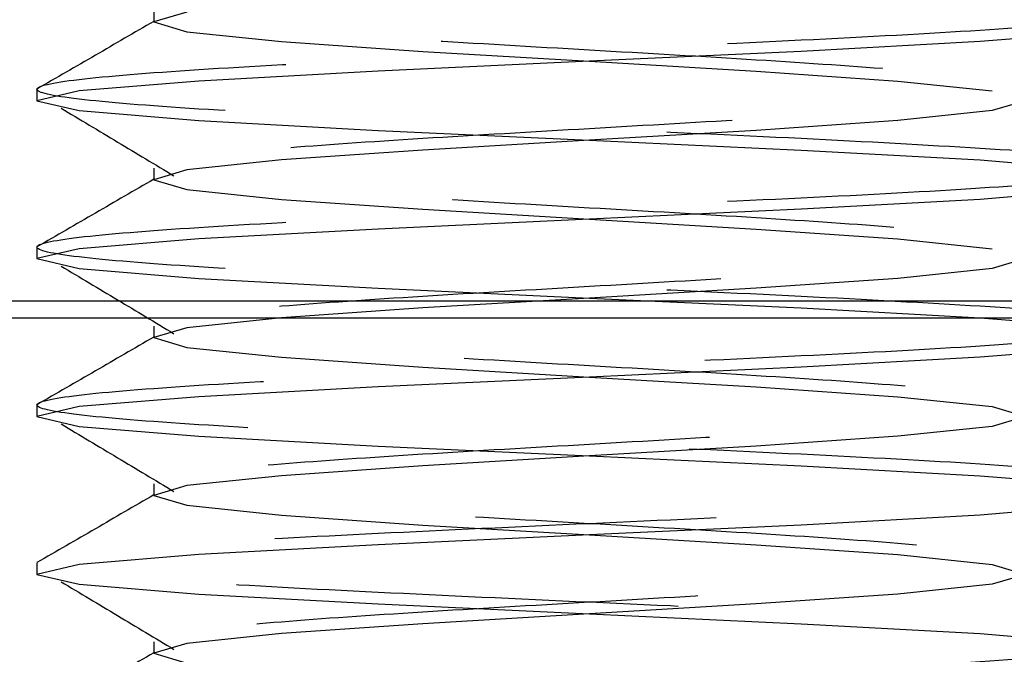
# Model space of a CAD drawing. Header units: inches. Extents: x 1907 to 2452, y -210 to -54.
# Tile 716 of 1056: x 2144.595 to 2144.818, y -177.162 to -177.018. Entities that reach past the tile are written whole.
import ezdxf

# ---------------------------------------------------------------- set-up
doc = ezdxf.new("R2010")
doc.units = ezdxf.units.IN
doc.header["$LTSCALE"] = 0.5
doc.header["$MEASUREMENT"] = 0
doc.linetypes.add('HIDDEN', pattern=[0.22499999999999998, 0.15, -0.075])
doc.layers.add('SID-M-H', color=4, linetype='HIDDEN')
doc.layers.add('SID-M-S', color=105, linetype='Continuous')

msp = doc.modelspace()

# ---------------------------------------------------------------- linework, layer by layer
at = {"layer": 'SID-M-H'}
for p, q in [((2144.625479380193, -177.01611858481), (2144.625479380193, -177.0187227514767)), ((2144.632983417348, -177.0164906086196), (2144.625479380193, -177.0187227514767)), ((2144.625479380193, -177.0187227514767), (2144.632983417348, -177.0209548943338)), ((2144.632983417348, -177.0209548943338), (2144.654353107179, -177.0231870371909)), ((2144.839545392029, -177.0209548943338), (2144.812448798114, -177.0231870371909)), ((2144.654353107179, -177.0231870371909), (2144.686335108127, -177.0254191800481)), ((2144.812448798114, -177.0231870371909), (2144.771895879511, -177.0254191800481)), ((2144.686335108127, -177.0254191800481), (2144.724060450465, -177.0276513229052)), ((2144.771895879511, -177.0254191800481), (2144.724060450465, -177.0276513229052)), ((2144.724060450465, -177.0276513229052), (2144.676225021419, -177.0298834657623)), ((2144.724060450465, -177.0276513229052), (2144.761785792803, -177.0298834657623)), ((2144.676225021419, -177.0298834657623), (2144.635672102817, -177.0321156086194)), ((2144.761785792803, -177.0298834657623), (2144.793767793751, -177.0321156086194)), ((2144.599060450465, -177.033975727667), (2144.599060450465, -177.0365798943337)), ((2144.635672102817, -177.0321156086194), (2144.608575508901, -177.0343477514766)), ((2144.793767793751, -177.0321156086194), (2144.815137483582, -177.0343477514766)), ((2144.608575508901, -177.0343477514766), (2144.599060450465, -177.0365798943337)), ((2144.815137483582, -177.0343477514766), (2144.815137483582, -177.0343477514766)), ((2144.599060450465, -177.0365798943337), (2144.608575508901, -177.0388120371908)), ((2144.822641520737, -177.0365798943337), (2144.815137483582, -177.0388120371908)), ((2144.608575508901, -177.0388120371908), (2144.635672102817, -177.0410441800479)), ((2144.815137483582, -177.0388120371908), (2144.793767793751, -177.0410441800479)), ((2144.635672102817, -177.0410441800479), (2144.676225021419, -177.0432763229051)), ((2144.793767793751, -177.0410441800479), (2144.761785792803, -177.0432763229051)), ((2144.676225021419, -177.0432763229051), (2144.724060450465, -177.0455084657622)), ((2144.761785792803, -177.0432763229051), (2144.724060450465, -177.0455084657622)), ((2144.724060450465, -177.0455084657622), (2144.686335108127, -177.0477406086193)), ((2144.724060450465, -177.0455084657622), (2144.771895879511, -177.0477406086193)), ((2144.686335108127, -177.0477406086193), (2144.654353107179, -177.0499727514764)), ((2144.771895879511, -177.0477406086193), (2144.812448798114, -177.0499727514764)), ((2144.625479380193, -177.051832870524), (2144.625479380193, -177.0544370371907)), ((2144.654353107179, -177.0499727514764), (2144.632983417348, -177.0522048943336)), ((2144.812448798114, -177.0499727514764), (2144.839545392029, -177.0522048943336)), ((2144.632983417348, -177.0522048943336), (2144.625479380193, -177.0544370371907)), ((2144.625479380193, -177.0544370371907), (2144.632983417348, -177.0566691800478)), ((2144.632983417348, -177.0566691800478), (2144.654353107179, -177.0589013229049)), ((2144.839545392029, -177.0566691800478), (2144.812448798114, -177.0589013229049)), ((2144.654353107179, -177.0589013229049), (2144.686335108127, -177.0611334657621)), ((2144.812448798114, -177.0589013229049), (2144.771895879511, -177.0611334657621)), ((2144.686335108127, -177.0611334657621), (2144.724060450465, -177.0633656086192)), ((2144.771895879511, -177.0611334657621), (2144.724060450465, -177.0633656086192)), ((2144.724060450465, -177.0633656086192), (2144.676225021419, -177.0655977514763)), ((2144.724060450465, -177.0633656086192), (2144.761785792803, -177.0655977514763)), ((2144.676225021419, -177.0655977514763), (2144.635672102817, -177.0678298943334)), ((2144.761785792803, -177.0655977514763), (2144.793767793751, -177.0678298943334)), ((2144.599060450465, -177.069690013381), (2144.599060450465, -177.0722941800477)), ((2144.635672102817, -177.0678298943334), (2144.608575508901, -177.0700620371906)), ((2144.793767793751, -177.0678298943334), (2144.815137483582, -177.0700620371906)), ((2144.608575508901, -177.0700620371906), (2144.599060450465, -177.0722941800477)), ((2144.815137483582, -177.0700620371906), (2144.815137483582, -177.0700620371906)), ((2144.599060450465, -177.0722941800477), (2144.608575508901, -177.0745263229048)), ((2144.822641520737, -177.0722941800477), (2144.815137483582, -177.0745263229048)), ((2144.608575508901, -177.0745263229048), (2144.635672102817, -177.0767584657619)), ((2144.815137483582, -177.0745263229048), (2144.793767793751, -177.0767584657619)), ((2144.635672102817, -177.0767584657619), (2144.676225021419, -177.0789906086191)), ((2144.793767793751, -177.0767584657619), (2144.761785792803, -177.0789906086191)), ((2144.676225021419, -177.0789906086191), (2144.724060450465, -177.0812227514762)), ((2144.761785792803, -177.0789906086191), (2144.724060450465, -177.0812227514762)), ((2144.724060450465, -177.0812227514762), (2144.686335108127, -177.0834548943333)), ((2144.724060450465, -177.0812227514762), (2144.771895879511, -177.0834548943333)), ((2144.686335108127, -177.0834548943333), (2144.654353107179, -177.0856870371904)), ((2144.771895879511, -177.0834548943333), (2144.812448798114, -177.0856870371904)), ((2144.625479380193, -177.087547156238), (2144.625479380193, -177.0901513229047)), ((2144.654353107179, -177.0856870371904), (2144.632983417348, -177.0879191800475)), ((2144.812448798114, -177.0856870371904), (2144.839545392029, -177.0879191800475)), ((2144.632983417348, -177.0879191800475), (2144.625479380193, -177.0901513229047)), ((2144.625479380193, -177.0901513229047), (2144.632983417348, -177.0923834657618)), ((2144.632983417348, -177.0923834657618), (2144.654353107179, -177.0946156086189)), ((2144.839545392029, -177.0923834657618), (2144.812448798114, -177.0946156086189)), ((2144.654353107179, -177.0946156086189), (2144.686335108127, -177.096847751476)), ((2144.812448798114, -177.0946156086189), (2144.771895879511, -177.096847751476)), ((2144.686335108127, -177.096847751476), (2144.724060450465, -177.0990798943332)), ((2144.771895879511, -177.096847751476), (2144.724060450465, -177.0990798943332)), ((2144.724060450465, -177.0990798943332), (2144.67622502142, -177.1013120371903)), ((2144.724060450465, -177.0990798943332), (2144.761785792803, -177.1013120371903)), ((2144.67622502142, -177.1013120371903), (2144.635672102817, -177.1035441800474)), ((2144.761785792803, -177.1013120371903), (2144.793767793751, -177.1035441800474)), ((2144.599060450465, -177.105404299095), (2144.599060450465, -177.1080084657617)), ((2144.635672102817, -177.1035441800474), (2144.608575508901, -177.1057763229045)), ((2144.793767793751, -177.1035441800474), (2144.815137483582, -177.1057763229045)), ((2144.608575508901, -177.1057763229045), (2144.599060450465, -177.1080084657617)), ((2144.815137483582, -177.1057763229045), (2144.822641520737, -177.1080084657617)), ((2144.599060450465, -177.1080084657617), (2144.608575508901, -177.1102406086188)), ((2144.822641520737, -177.1080084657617), (2144.815137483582, -177.1102406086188)), ((2144.608575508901, -177.1102406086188), (2144.635672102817, -177.1124727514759)), ((2144.815137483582, -177.1102406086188), (2144.793767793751, -177.1124727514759)), ((2144.635672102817, -177.1124727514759), (2144.676225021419, -177.114704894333)), ((2144.793767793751, -177.1124727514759), (2144.761785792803, -177.114704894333)), ((2144.676225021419, -177.114704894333), (2144.724060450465, -177.1169370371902)), ((2144.761785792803, -177.114704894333), (2144.724060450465, -177.1169370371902)), ((2144.724060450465, -177.1169370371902), (2144.686335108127, -177.1191691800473)), ((2144.724060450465, -177.1169370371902), (2144.771895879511, -177.1191691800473)), ((2144.686335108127, -177.1191691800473), (2144.654353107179, -177.1214013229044)), ((2144.771895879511, -177.1191691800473), (2144.812448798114, -177.1214013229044)), ((2144.625479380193, -177.123261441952), (2144.625479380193, -177.1258656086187)), ((2144.654353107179, -177.1214013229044), (2144.632983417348, -177.1236334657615)), ((2144.812448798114, -177.1214013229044), (2144.839545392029, -177.1236334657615)), ((2144.632983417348, -177.1236334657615), (2144.625479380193, -177.1258656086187)), ((2144.625479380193, -177.1258656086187), (2144.632983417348, -177.1280977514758)), ((2144.632983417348, -177.1280977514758), (2144.654353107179, -177.1303298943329)), ((2144.839545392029, -177.1280977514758), (2144.812448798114, -177.1303298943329)), ((2144.654353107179, -177.1303298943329), (2144.686335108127, -177.13256203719)), ((2144.812448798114, -177.1303298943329), (2144.771895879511, -177.13256203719)), ((2144.686335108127, -177.13256203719), (2144.724060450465, -177.1347941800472)), ((2144.771895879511, -177.13256203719), (2144.724060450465, -177.1347941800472)), ((2144.724060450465, -177.1347941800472), (2144.67622502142, -177.1370263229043)), ((2144.724060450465, -177.1347941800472), (2144.761785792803, -177.1370263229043)), ((2144.67622502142, -177.1370263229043), (2144.635672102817, -177.1392584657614)), ((2144.761785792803, -177.1370263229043), (2144.793767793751, -177.1392584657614)), ((2144.599060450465, -177.141118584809), (2144.599060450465, -177.1437227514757)), ((2144.635672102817, -177.1392584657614), (2144.608575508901, -177.1414906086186)), ((2144.793767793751, -177.1392584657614), (2144.815137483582, -177.1414906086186)), ((2144.608575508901, -177.1414906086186), (2144.599060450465, -177.1437227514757)), ((2144.815137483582, -177.1414906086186), (2144.822641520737, -177.1437227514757)), ((2144.599060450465, -177.1437227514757), (2144.608575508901, -177.1459548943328)), ((2144.822641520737, -177.1437227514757), (2144.815137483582, -177.1459548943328)), ((2144.608575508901, -177.1459548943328), (2144.635672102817, -177.1481870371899)), ((2144.815137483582, -177.1459548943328), (2144.793767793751, -177.1481870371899)), ((2144.635672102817, -177.1481870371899), (2144.67622502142, -177.1504191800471)), ((2144.793767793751, -177.1481870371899), (2144.761785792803, -177.1504191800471)), ((2144.67622502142, -177.1504191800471), (2144.724060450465, -177.1526513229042)), ((2144.761785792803, -177.1504191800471), (2144.724060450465, -177.1526513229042)), ((2144.724060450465, -177.1526513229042), (2144.686335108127, -177.1548834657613)), ((2144.724060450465, -177.1526513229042), (2144.771895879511, -177.1548834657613)), ((2144.686335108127, -177.1548834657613), (2144.654353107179, -177.1571156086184)), ((2144.771895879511, -177.1548834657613), (2144.812448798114, -177.1571156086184)), ((2144.625479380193, -177.158975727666), (2144.625479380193, -177.1615798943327)), ((2144.654353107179, -177.1571156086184), (2144.632983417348, -177.1593477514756)), ((2144.812448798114, -177.1571156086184), (2144.839545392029, -177.1593477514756)), ((2144.632983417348, -177.1593477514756), (2144.625479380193, -177.1615798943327)), ((2144.625479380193, -177.1615798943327), (2144.632983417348, -177.1638120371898))]:
    msp.add_line(p, q, dxfattribs=at)
for points, knots in [([(2144.631336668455, -176.1964323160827), (2144.631801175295, -176.1965955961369), (2144.634382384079, -176.19750292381), (2144.653311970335, -176.1991542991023), (2144.685145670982, -176.2013864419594), (2144.7241159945, -176.2036185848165), (2144.762753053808, -176.2058507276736), (2144.795586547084, -176.2080828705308), (2144.81750752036, -176.2103150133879), (2144.825208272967, -176.212547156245), (2144.817508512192, -176.2147792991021), (2144.795582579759, -176.2170114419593), (2144.76276793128, -176.2192435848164), (2144.724060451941, -176.2214757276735), (2144.685352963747, -176.2237078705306), (2144.652538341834, -176.2259400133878), (2144.630612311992, -176.2281721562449), (2144.622912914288, -176.230404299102), (2144.630612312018, -176.2326364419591), (2144.652538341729, -176.2348685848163), (2144.685352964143, -176.2371007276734), (2144.724060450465, -176.2393328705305), (2144.762767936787, -176.2415650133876), (2144.795582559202, -176.2437971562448), (2144.81750858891, -176.2460292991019), (2144.82520798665, -176.248261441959), (2144.81750858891, -176.2504935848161), (2144.795582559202, -176.2527257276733), (2144.762767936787, -176.2549578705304), (2144.724060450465, -176.2571900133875), (2144.685352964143, -176.2594221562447), (2144.652538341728, -176.2616542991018), (2144.63061231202, -176.2638864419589), (2144.62291291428, -176.266118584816), (2144.63061231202, -176.2683507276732), (2144.652538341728, -176.2705828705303), (2144.685352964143, -176.2728150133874), (2144.724060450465, -176.2750471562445), (2144.762767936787, -176.2772792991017), (2144.795582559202, -176.2795114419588), (2144.81750858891, -176.2817435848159), (2144.82520798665, -176.283975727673), (2144.81750858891, -176.2862078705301), (2144.795582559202, -176.2884400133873), (2144.762767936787, -176.2906721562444), (2144.724060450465, -176.2929042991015), (2144.685352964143, -176.2951364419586), (2144.652538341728, -176.2973685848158), (2144.63061231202, -176.2996007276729), (2144.62291291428, -176.30183287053), (2144.63061231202, -176.3040650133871), (2144.652538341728, -176.3062971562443), (2144.685352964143, -176.3085292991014), (2144.724060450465, -176.3107614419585), (2144.762767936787, -176.3129935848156), (2144.795582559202, -176.3152257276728), (2144.81750858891, -176.3174578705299), (2144.82520798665, -176.319690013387), (2144.81750858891, -176.3219221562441), (2144.795582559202, -176.3241542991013), (2144.762767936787, -176.3263864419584), (2144.724060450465, -176.3286185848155), (2144.685352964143, -176.3308507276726), (2144.652538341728, -176.3330828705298), (2144.63061231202, -176.3353150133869), (2144.62291291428, -176.337547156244), (2144.63061231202, -176.3397792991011), (2144.652538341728, -176.3420114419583), (2144.685352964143, -176.3442435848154), (2144.724060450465, -176.3464757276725), (2144.762767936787, -176.3487078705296), (2144.795582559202, -176.3509400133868), (2144.81750858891, -176.3531721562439), (2144.82520798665, -176.355404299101), (2144.81750858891, -176.3576364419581), (2144.795582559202, -176.3598685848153), (2144.762767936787, -176.3621007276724), (2144.724060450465, -176.3643328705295), (2144.685352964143, -176.3665650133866), (2144.652538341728, -176.3687971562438), (2144.63061231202, -176.3710292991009), (2144.62291291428, -176.373261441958), (2144.63061231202, -176.3754935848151), (2144.652538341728, -176.3777257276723), (2144.685352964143, -176.3799578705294), (2144.724060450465, -176.3821900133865), (2144.762767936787, -176.3844221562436), (2144.795582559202, -176.3866542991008), (2144.81750858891, -176.3888864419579), (2144.82520798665, -176.391118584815), (2144.81750858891, -176.3933507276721), (2144.795582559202, -176.3955828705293), (2144.762767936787, -176.3978150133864), (2144.724060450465, -176.4000471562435), (2144.685352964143, -176.4022792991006), (2144.652538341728, -176.4045114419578), (2144.63061231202, -176.4067435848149), (2144.62291291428, -176.408975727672), (2144.63061231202, -176.4112078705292), (2144.652538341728, -176.4134400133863), (2144.685352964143, -176.4156721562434), (2144.724060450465, -176.4179042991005), (2144.762767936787, -176.4201364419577), (2144.795582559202, -176.4223685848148), (2144.81750858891, -176.4246007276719), (2144.82520798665, -176.426832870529), (2144.81750858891, -176.4290650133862), (2144.795582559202, -176.4312971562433), (2144.762767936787, -176.4335292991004), (2144.724060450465, -176.4357614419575), (2144.685352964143, -176.4379935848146), (2144.652538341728, -176.4402257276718), (2144.63061231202, -176.4424578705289), (2144.62291291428, -176.444690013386), (2144.63061231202, -176.4469221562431), (2144.652538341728, -176.4491542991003), (2144.685352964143, -176.4513864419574), (2144.724060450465, -176.4536185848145), (2144.762767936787, -176.4558507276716), (2144.795582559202, -176.4580828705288), (2144.81750858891, -176.4603150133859), (2144.82520798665, -176.462547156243), (2144.81750858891, -176.4647792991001), (2144.795582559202, -176.4670114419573), (2144.762767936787, -176.4692435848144), (2144.724060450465, -176.4714757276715), (2144.685352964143, -176.4737078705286), (2144.652538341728, -176.4759400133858), (2144.63061231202, -176.4781721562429), (2144.62291291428, -176.4804042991), (2144.63061231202, -176.4826364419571), (2144.652538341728, -176.4848685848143), (2144.685352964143, -176.4871007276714), (2144.724060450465, -176.4893328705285), (2144.762767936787, -176.4915650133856), (2144.795582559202, -176.4937971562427), (2144.81750858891, -176.4960292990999), (2144.82520798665, -176.498261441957), (2144.81750858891, -176.5004935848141), (2144.795582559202, -176.5027257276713), (2144.762767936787, -176.5049578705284), (2144.724060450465, -176.5071900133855), (2144.685352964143, -176.5094221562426), (2144.652538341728, -176.5116542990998), (2144.63061231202, -176.5138864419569), (2144.62291291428, -176.516118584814), (2144.63061231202, -176.5183507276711), (2144.652538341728, -176.5205828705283), (2144.685352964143, -176.5228150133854), (2144.724060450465, -176.5250471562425), (2144.762767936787, -176.5272792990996), (2144.795582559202, -176.5295114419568), (2144.81750858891, -176.5317435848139), (2144.82520798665, -176.533975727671), (2144.81750858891, -176.5362078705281), (2144.795582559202, -176.5384400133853), (2144.762767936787, -176.5406721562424), (2144.724060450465, -176.5429042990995), (2144.685352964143, -176.5451364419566), (2144.652538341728, -176.5473685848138), (2144.63061231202, -176.5496007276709), (2144.62291291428, -176.551832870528), (2144.63061231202, -176.5540650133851), (2144.652538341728, -176.5562971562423), (2144.685352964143, -176.5585292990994), (2144.724060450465, -176.5607614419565), (2144.762767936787, -176.5629935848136), (2144.795582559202, -176.5652257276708), (2144.81750858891, -176.5674578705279), (2144.82520798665, -176.569690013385), (2144.81750858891, -176.5719221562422), (2144.795582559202, -176.5741542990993), (2144.762767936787, -176.5763864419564), (2144.724060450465, -176.5786185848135), (2144.685352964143, -176.5808507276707), (2144.652538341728, -176.5830828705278), (2144.63061231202, -176.5853150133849), (2144.62291291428, -176.587547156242), (2144.63061231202, -176.5897792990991), (2144.652538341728, -176.5920114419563), (2144.685352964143, -176.5942435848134), (2144.724060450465, -176.5964757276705), (2144.762767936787, -176.5987078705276), (2144.795582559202, -176.6009400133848), (2144.81750858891, -176.6031721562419), (2144.82520798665, -176.605404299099), (2144.81750858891, -176.6076364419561), (2144.795582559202, -176.6098685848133), (2144.762767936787, -176.6121007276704), (2144.724060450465, -176.6143328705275), (2144.685352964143, -176.6165650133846), (2144.652538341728, -176.6187971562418), (2144.63061231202, -176.6210292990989), (2144.62291291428, -176.623261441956), (2144.63061231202, -176.6254935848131), (2144.652538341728, -176.6277257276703), (2144.685352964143, -176.6299578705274), (2144.724060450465, -176.6321900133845), (2144.762767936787, -176.6344221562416), (2144.795582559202, -176.6366542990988), (2144.81750858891, -176.6388864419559), (2144.82520798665, -176.641118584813), (2144.81750858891, -176.6433507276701), (2144.795582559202, -176.6455828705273), (2144.762767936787, -176.6478150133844), (2144.724060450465, -176.6500471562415), (2144.685352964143, -176.6522792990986), (2144.652538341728, -176.6545114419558), (2144.63061231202, -176.6567435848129), (2144.62291291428, -176.65897572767), (2144.63061231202, -176.6612078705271), (2144.652538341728, -176.6634400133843), (2144.685352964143, -176.6656721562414), (2144.724060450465, -176.6679042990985), (2144.762767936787, -176.6701364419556), (2144.795582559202, -176.6723685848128), (2144.81750858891, -176.6746007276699), (2144.82520798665, -176.676832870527), (2144.81750858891, -176.6790650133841), (2144.795582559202, -176.6812971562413), (2144.762767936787, -176.6835292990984), (2144.724060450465, -176.6857614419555), (2144.685352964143, -176.6879935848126), (2144.652538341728, -176.6902257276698), (2144.63061231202, -176.6924578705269), (2144.62291291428, -176.694690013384), (2144.63061231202, -176.6969221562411), (2144.652538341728, -176.6991542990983), (2144.685352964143, -176.7013864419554), (2144.724060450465, -176.7036185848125), (2144.762767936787, -176.7058507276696), (2144.795582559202, -176.7080828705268), (2144.81750858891, -176.7103150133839), (2144.82520798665, -176.712547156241), (2144.81750858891, -176.7147792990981), (2144.795582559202, -176.7170114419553), (2144.762767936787, -176.7192435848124), (2144.724060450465, -176.7214757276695), (2144.685352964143, -176.7237078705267), (2144.652538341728, -176.7259400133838), (2144.63061231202, -176.7281721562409), (2144.62291291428, -176.730404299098), (2144.63061231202, -176.7326364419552), (2144.652538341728, -176.7348685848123), (2144.685352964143, -176.7371007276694), (2144.724060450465, -176.7393328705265), (2144.762767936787, -176.7415650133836), (2144.795582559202, -176.7437971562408), (2144.81750858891, -176.7460292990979), (2144.82520798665, -176.748261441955), (2144.81750858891, -176.7504935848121), (2144.795582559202, -176.7527257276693), (2144.762767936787, -176.7549578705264), (2144.724060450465, -176.7571900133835), (2144.685352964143, -176.7594221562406), (2144.652538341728, -176.7616542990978), (2144.63061231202, -176.7638864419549), (2144.62291291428, -176.766118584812), (2144.63061231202, -176.7683507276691), (2144.652538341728, -176.7705828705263), (2144.685352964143, -176.7728150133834), (2144.724060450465, -176.7750471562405), (2144.762767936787, -176.7772792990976), (2144.795582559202, -176.7795114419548), (2144.81750858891, -176.7817435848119), (2144.82520798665, -176.783975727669), (2144.81750858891, -176.7862078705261), (2144.795582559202, -176.7884400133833), (2144.762767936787, -176.7906721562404), (2144.724060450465, -176.7929042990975), (2144.685352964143, -176.7951364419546), (2144.652538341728, -176.7973685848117), (2144.63061231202, -176.7996007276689), (2144.62291291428, -176.801832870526), (2144.63061231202, -176.8040650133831), (2144.652538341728, -176.8062971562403), (2144.685352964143, -176.8085292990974), (2144.724060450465, -176.8107614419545), (2144.762767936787, -176.8129935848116), (2144.795582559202, -176.8152257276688), (2144.81750858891, -176.8174578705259), (2144.82520798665, -176.819690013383), (2144.81750858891, -176.8219221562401), (2144.795582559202, -176.8241542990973), (2144.762767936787, -176.8263864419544), (2144.724060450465, -176.8286185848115), (2144.685352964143, -176.8308507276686), (2144.652538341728, -176.8330828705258), (2144.63061231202, -176.8353150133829), (2144.62291291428, -176.83754715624), (2144.63061231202, -176.8397792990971), (2144.652538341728, -176.8420114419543), (2144.685352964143, -176.8442435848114), (2144.724060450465, -176.8464757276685), (2144.762767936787, -176.8487078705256), (2144.795582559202, -176.8509400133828), (2144.81750858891, -176.8531721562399), (2144.82520798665, -176.855404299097), (2144.81750858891, -176.8576364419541), (2144.795582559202, -176.8598685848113), (2144.762767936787, -176.8621007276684), (2144.724060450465, -176.8643328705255), (2144.685352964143, -176.8665650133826), (2144.652538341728, -176.8687971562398), (2144.63061231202, -176.8710292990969), (2144.62291291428, -176.873261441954), (2144.63061231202, -176.8754935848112), (2144.652538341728, -176.8777257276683), (2144.685352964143, -176.8799578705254), (2144.724060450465, -176.8821900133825), (2144.762767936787, -176.8844221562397), (2144.795582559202, -176.8866542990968), (2144.81750858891, -176.8888864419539), (2144.82520798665, -176.891118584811), (2144.81750858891, -176.8933507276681), (2144.795582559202, -176.8955828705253), (2144.762767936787, -176.8978150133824), (2144.724060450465, -176.9000471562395), (2144.685352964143, -176.9022792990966), (2144.652538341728, -176.9045114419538), (2144.63061231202, -176.9067435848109), (2144.62291291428, -176.908975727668), (2144.63061231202, -176.9112078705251), (2144.652538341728, -176.9134400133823), (2144.685352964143, -176.9156721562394), (2144.724060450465, -176.9179042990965), (2144.762767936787, -176.9201364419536), (2144.795582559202, -176.9223685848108), (2144.81750858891, -176.9246007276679), (2144.82520798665, -176.926832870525), (2144.81750858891, -176.9290650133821), (2144.795582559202, -176.9312971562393), (2144.762767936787, -176.9335292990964), (2144.724060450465, -176.9357614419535), (2144.685352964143, -176.9379935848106), (2144.652538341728, -176.9402257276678), (2144.63061231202, -176.9424578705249), (2144.62291291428, -176.944690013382), (2144.63061231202, -176.9469221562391), (2144.652538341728, -176.9491542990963), (2144.685352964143, -176.9513864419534), (2144.724060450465, -176.9536185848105), (2144.762767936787, -176.9558507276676), (2144.795582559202, -176.9580828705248), (2144.81750858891, -176.9603150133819), (2144.82520798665, -176.962547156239), (2144.81750858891, -176.9647792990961), (2144.795582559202, -176.9670114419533), (2144.762767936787, -176.9692435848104), (2144.724060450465, -176.9714757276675), (2144.685352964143, -176.9737078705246), (2144.652538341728, -176.9759400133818), (2144.63061231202, -176.9781721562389), (2144.62291291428, -176.980404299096), (2144.63061231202, -176.9826364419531), (2144.652538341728, -176.9848685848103), (2144.685352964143, -176.9871007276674), (2144.724060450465, -176.9893328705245), (2144.762767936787, -176.9915650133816), (2144.795582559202, -176.9937971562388), (2144.81750858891, -176.9960292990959), (2144.82520798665, -176.998261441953), (2144.81750858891, -177.0004935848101), (2144.795582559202, -177.0027257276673), (2144.762767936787, -177.0049578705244), (2144.724060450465, -177.0071900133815), (2144.685352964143, -177.0094221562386), (2144.652538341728, -177.0116542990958), (2144.63061231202, -177.0138864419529), (2144.62291291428, -177.01611858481), (2144.63061231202, -177.0183507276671), (2144.652538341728, -177.0205828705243), (2144.685352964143, -177.0228150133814), (2144.724060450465, -177.0250471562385), (2144.762767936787, -177.0272792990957), (2144.795582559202, -177.0295114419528), (2144.81750858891, -177.0317435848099), (2144.82520798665, -177.033975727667), (2144.81750858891, -177.0362078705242), (2144.795582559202, -177.0384400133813), (2144.762767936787, -177.0406721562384), (2144.724060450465, -177.0429042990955), (2144.685352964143, -177.0451364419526), (2144.652538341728, -177.0473685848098), (2144.63061231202, -177.0496007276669), (2144.62291291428, -177.051832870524), (2144.63061231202, -177.0540650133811), (2144.652538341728, -177.0562971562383), (2144.685352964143, -177.0585292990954), (2144.724060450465, -177.0607614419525), (2144.762767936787, -177.0629935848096), (2144.795582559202, -177.0652257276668), (2144.81750858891, -177.0674578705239), (2144.82520798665, -177.069690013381), (2144.81750858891, -177.0719221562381), (2144.795582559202, -177.0741542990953), (2144.762767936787, -177.0763864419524), (2144.724060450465, -177.0786185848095), (2144.685352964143, -177.0808507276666), (2144.652538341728, -177.0830828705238), (2144.63061231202, -177.0853150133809), (2144.62291291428, -177.087547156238), (2144.63061231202, -177.0897792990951), (2144.652538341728, -177.0920114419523), (2144.685352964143, -177.0942435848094), (2144.724060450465, -177.0964757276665), (2144.762767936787, -177.0987078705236), (2144.795582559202, -177.1009400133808), (2144.81750858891, -177.1031721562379), (2144.82520798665, -177.105404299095), (2144.81750858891, -177.1076364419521), (2144.795582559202, -177.1098685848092), (2144.762767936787, -177.1121007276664), (2144.724060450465, -177.1143328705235), (2144.685352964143, -177.1165650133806), (2144.652538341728, -177.1187971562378), (2144.63061231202, -177.1210292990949), (2144.62291291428, -177.123261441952), (2144.63061231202, -177.1254935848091), (2144.652538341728, -177.1277257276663), (2144.685352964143, -177.1299578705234), (2144.724060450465, -177.1321900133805), (2144.762767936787, -177.1344221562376), (2144.795582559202, -177.1366542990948), (2144.81750858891, -177.1388864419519), (2144.82520798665, -177.141118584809), (2144.81750858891, -177.1433507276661), (2144.795582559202, -177.1455828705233), (2144.762767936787, -177.1478150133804), (2144.724060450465, -177.1500471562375), (2144.685352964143, -177.1522792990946), (2144.652538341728, -177.1545114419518), (2144.63061231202, -177.1567435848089), (2144.62291291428, -177.158975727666), (2144.63061231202, -177.1612078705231), (2144.652538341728, -177.1634400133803), (2144.685352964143, -177.1656721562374), (2144.724060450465, -177.1679042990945), (2144.762767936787, -177.1701364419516), (2144.795582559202, -177.1723685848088), (2144.81750858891, -177.1746007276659), (2144.82520798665, -177.176832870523), (2144.81750858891, -177.1790650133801), (2144.795582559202, -177.1812971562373), (2144.762767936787, -177.1835292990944), (2144.724060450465, -177.1857614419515), (2144.685352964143, -177.1879935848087), (2144.652538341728, -177.1902257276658), (2144.63061231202, -177.1924578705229), (2144.62291291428, -177.19469001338), (2144.63061231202, -177.1969221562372), (2144.652538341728, -177.1991542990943), (2144.685352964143, -177.2013864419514), (2144.724060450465, -177.2036185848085), (2144.762767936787, -177.2058507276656), (2144.795582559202, -177.2080828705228), (2144.81750858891, -177.2103150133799), (2144.82520798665, -177.212547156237), (2144.81750858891, -177.2147792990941), (2144.795582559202, -177.2170114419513), (2144.762767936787, -177.2192435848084), (2144.724060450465, -177.2214757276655), (2144.685352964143, -177.2237078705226), (2144.652538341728, -177.2259400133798), (2144.63061231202, -177.2281721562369), (2144.62291291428, -177.230404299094), (2144.63061231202, -177.2326364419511), (2144.652538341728, -177.2348685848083), (2144.685352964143, -177.2371007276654), (2144.724060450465, -177.2393328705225), (2144.762767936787, -177.2415650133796), (2144.795582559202, -177.2437971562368), (2144.81750858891, -177.2460292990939), (2144.82520798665, -177.248261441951), (2144.81750858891, -177.2504935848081), (2144.795582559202, -177.2527257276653), (2144.762767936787, -177.2549578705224), (2144.724060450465, -177.2571900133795), (2144.685352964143, -177.2594221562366), (2144.652538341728, -177.2616542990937), (2144.63061231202, -177.2638864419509), (2144.62291291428, -177.266118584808), (2144.63061231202, -177.2683507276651), (2144.652538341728, -177.2705828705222), (2144.685352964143, -177.2728150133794), (2144.724060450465, -177.2750471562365), (2144.762767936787, -177.2772792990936), (2144.795582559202, -177.2795114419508), (2144.81750858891, -177.2817435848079), (2144.82520798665, -177.283975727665), (2144.81750858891, -177.2862078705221), (2144.795582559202, -177.2884400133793), (2144.762767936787, -177.2906721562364), (2144.724060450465, -177.2929042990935), (2144.685352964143, -177.2951364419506), (2144.652538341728, -177.2973685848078), (2144.63061231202, -177.2996007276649), (2144.62291291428, -177.301832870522), (2144.63061231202, -177.3040650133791), (2144.652538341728, -177.3062971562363), (2144.685352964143, -177.3085292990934), (2144.724060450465, -177.3107614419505), (2144.762767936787, -177.3129935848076), (2144.795582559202, -177.3152257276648), (2144.81750858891, -177.3174578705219), (2144.82520798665, -177.319690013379), (2144.81750858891, -177.3219221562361), (2144.795582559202, -177.3241542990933), (2144.762767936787, -177.3263864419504), (2144.724060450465, -177.3286185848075), (2144.685352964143, -177.3308507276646), (2144.652538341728, -177.3330828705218), (2144.63061231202, -177.3353150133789), (2144.62291291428, -177.337547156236), (2144.63061231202, -177.3397792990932), (2144.652538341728, -177.3420114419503), (2144.685352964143, -177.3442435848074), (2144.724060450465, -177.3464757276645), (2144.762767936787, -177.3487078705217), (2144.795582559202, -177.3509400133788), (2144.81750858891, -177.3531721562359), (2144.82520798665, -177.355404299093), (2144.81750858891, -177.3576364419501), (2144.795582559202, -177.3598685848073), (2144.762767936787, -177.3621007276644), (2144.724060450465, -177.3643328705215), (2144.685352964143, -177.3665650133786), (2144.652538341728, -177.3687971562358), (2144.63061231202, -177.3710292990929), (2144.62291291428, -177.37326144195), (2144.63061231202, -177.3754935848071), (2144.652538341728, -177.3777257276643), (2144.685352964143, -177.3799578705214), (2144.724060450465, -177.3821900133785), (2144.762767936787, -177.3844221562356), (2144.795582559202, -177.3866542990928), (2144.81750858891, -177.3888864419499), (2144.82520798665, -177.391118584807), (2144.81750858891, -177.3933507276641), (2144.795582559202, -177.3955828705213), (2144.762767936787, -177.3978150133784), (2144.724060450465, -177.4000471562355), (2144.685352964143, -177.4022792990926), (2144.652538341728, -177.4045114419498), (2144.63061231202, -177.4067435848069), (2144.62291291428, -177.4089757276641), (2144.63061231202, -177.4112078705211), (2144.652538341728, -177.4134400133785), (2144.685352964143, -177.4156721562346), (2144.724060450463, -177.4179042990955), (2144.762767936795, -177.4201364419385), (2144.795582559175, -177.4223685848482), (2144.817508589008, -177.4246007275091), (2144.825207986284, -177.4268328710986), (2144.817508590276, -177.4290650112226), (2144.795582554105, -177.4312971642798), (2144.762767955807, -177.4335292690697), (2144.724060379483, -177.4357615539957), (2144.685353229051, -177.4379931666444), (2144.652537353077, -177.4402272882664), (2144.630616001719, -177.4424520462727), (2144.622899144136, -177.4447117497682), (2144.630663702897, -177.4468410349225), (2144.652346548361, -177.4494570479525), (2144.686068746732, -177.450256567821), (2144.721389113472, -177.45783533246), (2144.771732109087, -177.4404605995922), (2144.758533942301, -177.5189446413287), (2144.793572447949, -177.4430096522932), (2144.817564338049, -177.4639327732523), (2144.825193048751, -177.461577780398), (2144.817512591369, -177.465039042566), (2144.795581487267, -177.4669418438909), (2144.762768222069, -177.4692622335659), (2144.724060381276, -177.4714707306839), (2144.68535295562, -177.4737092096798), (2144.65253844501, -177.475939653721), (2144.630611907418, -177.478172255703), (2144.622914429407, -177.4804042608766), (2144.630606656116, -177.4826364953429), (2144.652559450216, -177.4848684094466), (2144.685274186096, -177.4871013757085), (2144.725855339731, -177.4894160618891), (2144.752094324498, -177.4909985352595), (2144.765928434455, -177.491832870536)], [0, 0, 0, 0, 0.0003773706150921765, 0.002097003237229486, 0.003816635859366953, 0.005536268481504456, 0.007255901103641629, 0.008975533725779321, 0.01069516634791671, 0.01241479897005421, 0.0141344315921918, 0.0158540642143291, 0.01757369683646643, 0.01929332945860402, 0.02101296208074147, 0.02273259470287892, 0.02445222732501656, 0.02617185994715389, 0.02789149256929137, 0.02961112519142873, 0.03133075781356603, 0.03305039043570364, 0.03477002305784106, 0.03648965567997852, 0.03820928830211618, 0.03992892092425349, 0.04164855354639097, 0.04336818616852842, 0.04508781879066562, 0.04680745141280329, 0.04852708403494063, 0.05024671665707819, 0.05196634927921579, 0.05368598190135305, 0.05540561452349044, 0.05712524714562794, 0.05884487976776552, 0.06056451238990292, 0.06228414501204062, 0.06400377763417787, 0.06572341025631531, 0.06744304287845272, 0.06916267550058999, 0.07088230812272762, 0.07260194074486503, 0.07432157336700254, 0.07604120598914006, 0.07776083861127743, 0.07948047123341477, 0.08120010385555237, 0.08291973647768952, 0.0846393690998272, 0.08635900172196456, 0.0880786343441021, 0.08979826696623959, 0.09151789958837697, 0.0932375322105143, 0.09495716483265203, 0.09667679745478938, 0.09839643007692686, 0.1001160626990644, 0.1018356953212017, 0.1035553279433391, 0.1052749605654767, 0.1069945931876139, 0.1087142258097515, 0.1104338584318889, 0.1121534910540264, 0.113873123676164, 0.1155927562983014, 0.1173123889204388, 0.1190320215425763, 0.1207516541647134, 0.1224712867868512, 0.1241909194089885, 0.1259105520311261, 0.1276301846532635, 0.129349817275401, 0.1310694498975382, 0.1327890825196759, 0.1345087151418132, 0.1362283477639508, 0.1379479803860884, 0.1396676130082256, 0.1413872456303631, 0.1431068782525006, 0.1448265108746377, 0.1465461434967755, 0.148265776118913, 0.1499854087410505, 0.151705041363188, 0.1534246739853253, 0.1551443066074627, 0.1568639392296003, 0.1585835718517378, 0.1603032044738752, 0.1620228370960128, 0.16374246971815, 0.1654621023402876, 0.1671817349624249, 0.1689013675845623, 0.1706210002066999, 0.1723406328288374, 0.1740602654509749, 0.1757798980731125, 0.1774995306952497, 0.1792191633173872, 0.1809387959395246, 0.1826584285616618, 0.1843780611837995, 0.1860976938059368, 0.1878173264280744, 0.1895369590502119, 0.1912565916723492, 0.1929762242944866, 0.1946958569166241, 0.1964154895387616, 0.1981351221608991, 0.1998547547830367, 0.201574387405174, 0.2032940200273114, 0.205013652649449, 0.206733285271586, 0.2084529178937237, 0.2101725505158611, 0.2118921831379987, 0.2136118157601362, 0.2153314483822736, 0.217051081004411, 0.2187707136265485, 0.2204903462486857, 0.2222099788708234, 0.2239296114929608, 0.2256492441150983, 0.2273688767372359, 0.2290885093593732, 0.2308081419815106, 0.2325277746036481, 0.2342474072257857, 0.2359670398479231, 0.2376866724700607, 0.239406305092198, 0.2411259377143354, 0.2428455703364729, 0.2445652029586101, 0.2462848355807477, 0.2480044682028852, 0.2497241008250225, 0.2514437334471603, 0.2531633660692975, 0.2548829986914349, 0.2566026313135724, 0.2583222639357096, 0.2600418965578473, 0.2617615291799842, 0.2634811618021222, 0.2652007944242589, 0.266920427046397, 0.2686400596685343, 0.270359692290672, 0.2720793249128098, 0.2737989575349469, 0.2755185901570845, 0.2772382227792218, 0.2789578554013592, 0.2806774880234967, 0.2823971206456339, 0.2841167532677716, 0.2858363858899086, 0.2875560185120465, 0.2892756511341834, 0.2909952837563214, 0.2927149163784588, 0.2944345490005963, 0.2961541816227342, 0.2978738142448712, 0.2995934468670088, 0.3013130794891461, 0.3030327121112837, 0.304752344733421, 0.3064719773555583, 0.308191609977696, 0.309911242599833, 0.3116308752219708, 0.3133505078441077, 0.3150701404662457, 0.316789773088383, 0.3185094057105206, 0.3202290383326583, 0.3219486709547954, 0.3236683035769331, 0.3253879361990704, 0.327107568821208, 0.3288272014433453, 0.3305468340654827, 0.3322664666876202, 0.3339860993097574, 0.335705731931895, 0.3374253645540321, 0.3391449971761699, 0.3408646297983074, 0.3425842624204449, 0.3443038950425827, 0.3460235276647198, 0.3477431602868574, 0.3494627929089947, 0.3511824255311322, 0.3529020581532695, 0.3546216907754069, 0.3563413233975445, 0.3580609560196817, 0.3597805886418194, 0.3615002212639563, 0.3632198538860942, 0.3649394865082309, 0.3666591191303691, 0.3683787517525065, 0.370098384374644, 0.3718180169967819, 0.3735376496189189, 0.3752572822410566, 0.3769769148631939, 0.3786965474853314, 0.3804161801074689, 0.3821358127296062, 0.3838554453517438, 0.3855750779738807, 0.3872947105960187, 0.3890143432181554, 0.3907339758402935, 0.392453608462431, 0.3941732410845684, 0.3958928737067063, 0.3976125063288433, 0.3993321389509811, 0.4010517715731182, 0.4027714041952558, 0.4044910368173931, 0.4062106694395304, 0.4079303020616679, 0.4096499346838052, 0.4113695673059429, 0.4130891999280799, 0.4148088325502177, 0.4165284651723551, 0.4182480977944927, 0.4199677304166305, 0.4216873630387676, 0.4234069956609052, 0.4251266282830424, 0.42684626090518, 0.4285658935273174, 0.4302855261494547, 0.4320051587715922, 0.4337247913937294, 0.4354444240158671, 0.437164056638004, 0.4388836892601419, 0.4406033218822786, 0.4423229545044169, 0.444042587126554, 0.4457622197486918, 0.4474818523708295, 0.4492014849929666, 0.4509211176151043, 0.4526407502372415, 0.4543603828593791, 0.4560800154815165, 0.4577996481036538, 0.4595192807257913, 0.4612389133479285, 0.4629585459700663, 0.4646781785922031, 0.4663978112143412, 0.4681174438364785, 0.4698370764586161, 0.4715567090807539, 0.4732763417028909, 0.4749959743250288, 0.4767156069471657, 0.4784352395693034, 0.4801548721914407, 0.4818745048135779, 0.4835941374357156, 0.4853137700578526, 0.4870334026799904, 0.4887530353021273, 0.4904726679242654, 0.4921923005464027, 0.4939119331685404, 0.4956315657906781, 0.4973511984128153, 0.4990708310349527, 0.5007904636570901, 0.5025100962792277, 0.504229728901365, 0.5059493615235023, 0.5076689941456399, 0.5093886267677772, 0.5111082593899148, 0.5128278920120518, 0.5145475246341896, 0.516267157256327, 0.5179867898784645, 0.5197064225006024, 0.5214260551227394, 0.5231456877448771, 0.5248653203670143, 0.5265849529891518, 0.5283045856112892, 0.5300242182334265, 0.531743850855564, 0.5334634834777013, 0.5351831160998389, 0.536902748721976, 0.5386223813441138, 0.5403420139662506, 0.5420616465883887, 0.543781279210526, 0.5455009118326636, 0.5472205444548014, 0.5489401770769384, 0.5506598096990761, 0.5523794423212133, 0.5540990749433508, 0.5558187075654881, 0.5575383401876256, 0.559257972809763, 0.5609776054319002, 0.562697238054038, 0.5644168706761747, 0.5661365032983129, 0.5678561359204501, 0.5695757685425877, 0.5712954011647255, 0.5730150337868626, 0.5747346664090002, 0.5764542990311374, 0.5781739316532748, 0.5798935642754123, 0.5816131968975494, 0.583332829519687, 0.5850524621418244, 0.5867720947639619, 0.5884917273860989, 0.5902113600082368, 0.5919309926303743, 0.5936506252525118, 0.5953702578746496, 0.5970898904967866, 0.5988095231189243, 0.6005291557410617, 0.6022487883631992, 0.6039684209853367, 0.6056880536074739, 0.6074076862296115, 0.6091273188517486, 0.6108469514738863, 0.6125665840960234, 0.6142862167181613, 0.6160058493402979, 0.6177254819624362, 0.6194451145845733, 0.621164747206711, 0.6228843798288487, 0.6246040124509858, 0.6263236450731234, 0.6280432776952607, 0.6297629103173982, 0.6314825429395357, 0.6332021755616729, 0.6349218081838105, 0.6366414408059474, 0.6383610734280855, 0.640080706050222, 0.6418003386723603, 0.6435199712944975, 0.6452396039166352, 0.646959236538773, 0.64867886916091, 0.6503985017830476, 0.6521181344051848, 0.6538377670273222, 0.6555573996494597, 0.6572770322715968, 0.6589966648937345, 0.6607162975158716, 0.6624359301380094, 0.6641555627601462, 0.6658751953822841, 0.6675948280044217, 0.669314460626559, 0.671034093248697, 0.6727537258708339, 0.6744733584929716, 0.6761929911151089, 0.6779126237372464, 0.679632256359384, 0.6813518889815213, 0.6830715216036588, 0.6847911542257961, 0.6865107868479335, 0.6882304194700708, 0.6899500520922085, 0.6916696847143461, 0.6933893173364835, 0.6951089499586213, 0.6968285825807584, 0.698548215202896, 0.7002678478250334, 0.7019874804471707, 0.7037071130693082, 0.7054267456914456, 0.7071463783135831, 0.7088660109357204, 0.710585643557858, 0.7123052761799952, 0.714024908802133, 0.7157445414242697, 0.7174641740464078, 0.719183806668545, 0.7209034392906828, 0.7226230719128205, 0.7243427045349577, 0.7260623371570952, 0.7277819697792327, 0.7295016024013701, 0.7312212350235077, 0.7329408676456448, 0.7346605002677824, 0.7363801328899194, 0.7380997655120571, 0.7398193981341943, 0.7415390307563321, 0.7432586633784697, 0.744978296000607, 0.746697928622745, 0.7484175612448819, 0.7501371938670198, 0.751856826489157, 0.7535764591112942, 0.7552960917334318, 0.7570157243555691, 0.7587353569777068, 0.7604549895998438, 0.7621746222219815, 0.7638942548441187, 0.7656138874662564, 0.767333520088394, 0.7690531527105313, 0.7707727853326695, 0.7724924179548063, 0.774212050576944, 0.7759316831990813, 0.7776513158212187, 0.7793709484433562, 0.7810905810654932, 0.7828102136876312, 0.7845298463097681, 0.7862494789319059, 0.7879691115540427, 0.7896887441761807, 0.7914083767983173, 0.7931280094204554, 0.7948476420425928, 0.7965672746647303, 0.7982869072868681, 0.800006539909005, 0.8017261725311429, 0.8034458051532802, 0.8051654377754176, 0.8068850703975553, 0.8086047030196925, 0.8103243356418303, 0.8120439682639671, 0.8137636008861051, 0.8154832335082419, 0.81720286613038, 0.8189224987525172, 0.8206421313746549, 0.8223617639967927, 0.8240813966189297, 0.8258010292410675, 0.8275206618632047, 0.8292402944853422, 0.8309599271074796, 0.832679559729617, 0.8343991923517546, 0.8361188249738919, 0.8378384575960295, 0.8395580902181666, 0.8412777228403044, 0.8429973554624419, 0.8447169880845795, 0.8464366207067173, 0.8481562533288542, 0.849875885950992, 0.8515955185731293, 0.8533151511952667, 0.855034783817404, 0.8567544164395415, 0.8584740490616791, 0.8601936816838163, 0.8619133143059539, 0.8636329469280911, 0.8653525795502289, 0.8670722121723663, 0.8687918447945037, 0.8705114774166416, 0.8722311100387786, 0.8739507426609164, 0.8756703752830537, 0.8773900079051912, 0.8791096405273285, 0.8808292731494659, 0.8825489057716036, 0.8842685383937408, 0.8859881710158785, 0.8877078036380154, 0.8894274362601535, 0.8911470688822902, 0.8928667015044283, 0.8945863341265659, 0.8963059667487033, 0.898025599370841, 0.899745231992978, 0.9014648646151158, 0.9031844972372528, 0.9049041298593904, 0.9066237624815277, 0.908343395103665, 0.9100630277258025, 0.9117826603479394, 0.9135022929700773, 0.915221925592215, 0.9169415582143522, 0.9186611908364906, 0.9203808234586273, 0.922100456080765, 0.9238200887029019, 0.9255397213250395, 0.9272593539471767, 0.9289789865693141, 0.9306986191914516, 0.932418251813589, 0.9341378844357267, 0.9358575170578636, 0.9375771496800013, 0.9392967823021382, 0.9410164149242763, 0.9427360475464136, 0.9444556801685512, 0.9461753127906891, 0.9478949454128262, 0.949614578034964, 0.9513342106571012, 0.9530538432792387, 0.9547734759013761, 0.9564931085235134, 0.9582127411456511, 0.9599323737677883, 0.961652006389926, 0.9633716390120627, 0.9650912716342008, 0.9668109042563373, 0.9685305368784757, 0.9702501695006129, 0.9718687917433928, 0.9740073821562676, 0.9757270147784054, 0.9774466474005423, 0.97916628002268, 0.9808859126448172, 0.9826055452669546, 0.984325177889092, 0.9860448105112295, 0.987764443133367, 0.9894840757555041, 0.991203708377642, 0.9929233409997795, 0.9946429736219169, 0.9963626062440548, 0.998082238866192, 0.9999999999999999, 0.9999999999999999, 0.9999999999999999, 0.9999999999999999]), ([(2144.841274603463, -177.0500063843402), (2144.840774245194, -177.0498711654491), (2144.837520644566, -177.0489918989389), (2144.813704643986, -177.0473685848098), (2144.773421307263, -177.0451364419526), (2144.723985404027, -177.0429042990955), (2144.674999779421, -177.0406721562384), (2144.633365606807, -177.0384400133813), (2144.605570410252, -177.0362078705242), (2144.595805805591, -177.033975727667), (2144.605569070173, -177.0317435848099), (2144.633370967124, -177.0295114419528), (2144.67497967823, -177.0272792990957), (2144.724060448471, -177.0250471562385), (2144.773141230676, -177.0228150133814), (2144.814749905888, -177.0205828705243), (2144.842551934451, -177.0183507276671), (2144.852314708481, -177.01611858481), (2144.842551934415, -177.0138864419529), (2144.814749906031, -177.0116542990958), (2144.773141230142, -177.0094221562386), (2144.724060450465, -177.0071900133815), (2144.674979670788, -177.0049578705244), (2144.633370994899, -177.0027257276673), (2144.605568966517, -177.0004935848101), (2144.595806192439, -176.998261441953), (2144.605568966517, -176.9960292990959), (2144.633370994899, -176.9937971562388), (2144.674979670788, -176.9915650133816), (2144.724060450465, -176.9893328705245), (2144.773141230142, -176.9871007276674), (2144.814749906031, -176.9848685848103), (2144.842551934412, -176.9826364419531), (2144.852314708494, -176.980404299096), (2144.842551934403, -176.9781721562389), (2144.814749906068, -176.9759400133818), (2144.773141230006, -176.9737078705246), (2144.724060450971, -176.9714757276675), (2144.674979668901, -176.9692435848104), (2144.63337100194, -176.9670114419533), (2144.60556894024, -176.9647792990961), (2144.595806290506, -176.962547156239), (2144.605568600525, -176.9603150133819), (2144.6333723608, -176.9580828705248), (2144.674974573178, -176.9558507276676), (2144.724079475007, -176.9536185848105), (2144.773070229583, -176.9513864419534), (2144.815014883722, -176.9491542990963), (2144.841563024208, -176.9469221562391), (2144.852273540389, -176.9452667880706), (2144.847751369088, -176.9443554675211), (2144.846921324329, -176.9441881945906)], [0, 0, 0, 0, 0.003833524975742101, 0.024927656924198, 0.04602178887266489, 0.0671159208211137, 0.08821005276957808, 0.10930418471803, 0.1303983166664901, 0.1514924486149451, 0.1725865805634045, 0.1936807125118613, 0.2147748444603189, 0.2358689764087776, 0.2569631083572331, 0.2780572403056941, 0.2991513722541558, 0.3202455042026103, 0.3413396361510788, 0.3624337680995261, 0.3835279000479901, 0.4046220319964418, 0.4257161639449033, 0.4468102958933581, 0.4679044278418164, 0.4889985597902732, 0.5100926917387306, 0.5311868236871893, 0.5522809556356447, 0.5733750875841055, 0.5944692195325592, 0.615563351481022, 0.6366574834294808, 0.657751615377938, 0.6788457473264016, 0.6999398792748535, 0.7210340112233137, 0.7421281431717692, 0.7632222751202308, 0.7843164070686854, 0.8054105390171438, 0.8265046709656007, 0.8475988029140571, 0.8686929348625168, 0.88978706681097, 0.9108811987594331, 0.9319753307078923, 0.9530694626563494, 0.9741635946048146, 0.9952577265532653, 1, 1, 1, 1]), ([(2144.62549896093, -177.0186149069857), (2144.621092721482, -177.0211674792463), (2144.612279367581, -177.0262731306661), (2144.603470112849, -177.0313771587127), (2144.599065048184, -177.0339294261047)], [0, 0, 0, 0, 0.4999503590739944, 1, 1, 1, 1]), ([(2144.604509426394, -177.0382509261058), (2144.608775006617, -177.040802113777), (2144.617305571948, -177.0459041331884), (2144.62580342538, -177.0510072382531), (2144.630052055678, -177.053558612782)], [0, 0, 0, 0, 0.5000348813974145, 1, 1, 1, 1]), ([(2144.841274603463, -177.0857206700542), (2144.840774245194, -177.0855854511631), (2144.837520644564, -177.0847061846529), (2144.813704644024, -177.0830828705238), (2144.773421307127, -177.0808507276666), (2144.723985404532, -177.0786185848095), (2144.674999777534, -177.0763864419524), (2144.633365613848, -177.0741542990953), (2144.605570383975, -177.0719221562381), (2144.595805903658, -177.069690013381), (2144.605568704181, -177.0674578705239), (2144.633372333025, -177.0652257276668), (2144.67497458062, -177.0629935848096), (2144.724079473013, -177.0607614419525), (2144.773070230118, -177.0585292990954), (2144.815014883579, -177.0562971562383), (2144.841563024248, -177.0540650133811), (2144.852273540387, -177.0524096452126), (2144.847751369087, -177.0514983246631), (2144.846921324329, -177.0513310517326)], [0, 0, 0, 0, 0.01179590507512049, 0.07670336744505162, 0.1416108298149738, 0.2065182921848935, 0.2714257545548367, 0.3363332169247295, 0.401240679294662, 0.466148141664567, 0.5310556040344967, 0.5959630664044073, 0.6608705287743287, 0.7257779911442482, 0.7906854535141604, 0.8555929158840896, 0.9205003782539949, 0.9854078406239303, 0.9999999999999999, 0.9999999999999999, 0.9999999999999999, 0.9999999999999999]), ([(2144.62549896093, -177.0543291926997), (2144.621092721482, -177.0568817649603), (2144.612279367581, -177.0619874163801), (2144.603470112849, -177.0670914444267), (2144.599065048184, -177.0696437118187)], [0, 0, 0, 0, 0.4999503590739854, 0.9999999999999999, 0.9999999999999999, 0.9999999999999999, 0.9999999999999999]), ([(2144.604509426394, -177.0739652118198), (2144.608775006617, -177.0765163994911), (2144.617305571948, -177.0816184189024), (2144.62580342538, -177.0867215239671), (2144.630052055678, -177.0892728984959)], [0, 0, 0, 0, 0.5000348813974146, 1, 1, 1, 1]), ([(2144.841274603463, -177.1928635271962), (2144.840774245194, -177.1927283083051), (2144.837520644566, -177.1918490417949), (2144.813704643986, -177.1902257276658), (2144.773421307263, -177.1879935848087), (2144.723985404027, -177.1857614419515), (2144.674999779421, -177.1835292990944), (2144.633365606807, -177.1812971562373), (2144.605570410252, -177.1790650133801), (2144.595805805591, -177.176832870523), (2144.605569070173, -177.1746007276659), (2144.633370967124, -177.1723685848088), (2144.674979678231, -177.1701364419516), (2144.724060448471, -177.1679042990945), (2144.773141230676, -177.1656721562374), (2144.814749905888, -177.1634400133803), (2144.842551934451, -177.1612078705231), (2144.852314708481, -177.158975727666), (2144.842551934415, -177.1567435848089), (2144.814749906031, -177.1545114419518), (2144.773141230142, -177.1522792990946), (2144.724060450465, -177.1500471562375), (2144.674979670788, -177.1478150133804), (2144.633370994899, -177.1455828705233), (2144.605568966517, -177.1433507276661), (2144.595806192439, -177.141118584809), (2144.605568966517, -177.1388864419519), (2144.633370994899, -177.1366542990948), (2144.674979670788, -177.1344221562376), (2144.724060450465, -177.1321900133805), (2144.773141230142, -177.1299578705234), (2144.814749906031, -177.1277257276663), (2144.842551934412, -177.1254935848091), (2144.852314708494, -177.123261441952), (2144.842551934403, -177.1210292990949), (2144.814749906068, -177.1187971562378), (2144.773141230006, -177.1165650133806), (2144.724060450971, -177.1143328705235), (2144.674979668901, -177.1121007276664), (2144.63337100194, -177.1098685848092), (2144.60556894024, -177.1076364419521), (2144.595806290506, -177.105404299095), (2144.605568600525, -177.1031721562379), (2144.6333723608, -177.1009400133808), (2144.674974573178, -177.0987078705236), (2144.724079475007, -177.0964757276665), (2144.773070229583, -177.0942435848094), (2144.815014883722, -177.0920114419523), (2144.841563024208, -177.0897792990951), (2144.852273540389, -177.0881239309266), (2144.847751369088, -177.0872126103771), (2144.846921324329, -177.0870453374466)], [0, 0, 0, 0, 0.003833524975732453, 0.02492765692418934, 0.04602178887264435, 0.06711592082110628, 0.08821005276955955, 0.1093041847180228, 0.1303983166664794, 0.151492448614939, 0.1725865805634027, 0.1936807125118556, 0.2147748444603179, 0.2358689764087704, 0.2569631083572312, 0.2780572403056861, 0.2991513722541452, 0.3202455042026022, 0.3413396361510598, 0.3624337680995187, 0.3835279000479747, 0.4046220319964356, 0.4257161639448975, 0.4468102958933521, 0.4679044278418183, 0.4889985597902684, 0.5100926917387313, 0.531186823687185, 0.5522809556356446, 0.5733750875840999, 0.5944692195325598, 0.6155633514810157, 0.6366574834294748, 0.6577516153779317, 0.6788457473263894, 0.6999398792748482, 0.7210340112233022, 0.7421281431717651, 0.7632222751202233, 0.7843164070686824, 0.8054105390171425, 0.8265046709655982, 0.8475988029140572, 0.8686929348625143, 0.8897870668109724, 0.9108811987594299, 0.9319753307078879, 0.9530694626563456, 0.974163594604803, 0.9952577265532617, 1, 1, 1, 1]), ([(2144.62549896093, -177.0900434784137), (2144.621092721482, -177.0925960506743), (2144.612279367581, -177.0977017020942), (2144.603470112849, -177.1028057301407), (2144.599065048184, -177.1053579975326)], [0, 0, 0, 0, 0.499950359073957, 0.9999999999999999, 0.9999999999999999, 0.9999999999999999, 0.9999999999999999]), ([(2144.604509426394, -177.1096794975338), (2144.608775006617, -177.112230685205), (2144.617305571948, -177.1173327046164), (2144.62580342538, -177.1224358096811), (2144.630052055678, -177.1249871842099)], [0, 0, 0, 0, 0.5000348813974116, 1, 1, 1, 1]), ([(2144.62549896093, -177.1257577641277), (2144.621092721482, -177.1283103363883), (2144.612279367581, -177.1334159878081), (2144.603470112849, -177.1385200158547), (2144.599065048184, -177.1410722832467)], [0, 0, 0, 0, 0.4999503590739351, 1, 1, 1, 1]), ([(2144.604509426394, -177.1453937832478), (2144.608775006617, -177.147944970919), (2144.617305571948, -177.1530469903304), (2144.62580342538, -177.1581500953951), (2144.630052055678, -177.1607014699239)], [0, 0, 0, 0, 0.5000348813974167, 1, 1, 1, 1]), ([(2144.62549896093, -177.1614720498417), (2144.621092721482, -177.1640246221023), (2144.612279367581, -177.1691302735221), (2144.603470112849, -177.1742343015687), (2144.599065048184, -177.1767865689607)], [0, 0, 0, 0, 0.4999503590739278, 0.9999999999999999, 0.9999999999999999, 0.9999999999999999, 0.9999999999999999])]:
    msp.add_open_spline(points, degree=3, knots=knots, dxfattribs=at)
at = {"layer": 'SID-M-S'}
for p, q in [((2143.593792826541, -177.081832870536), (2147.335980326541, -177.081832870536)), ((2147.339886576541, -177.085739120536), (2143.589886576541, -177.085739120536))]:
    msp.add_line(p, q, dxfattribs=at)

doc.saveas('drawing.dxf')
